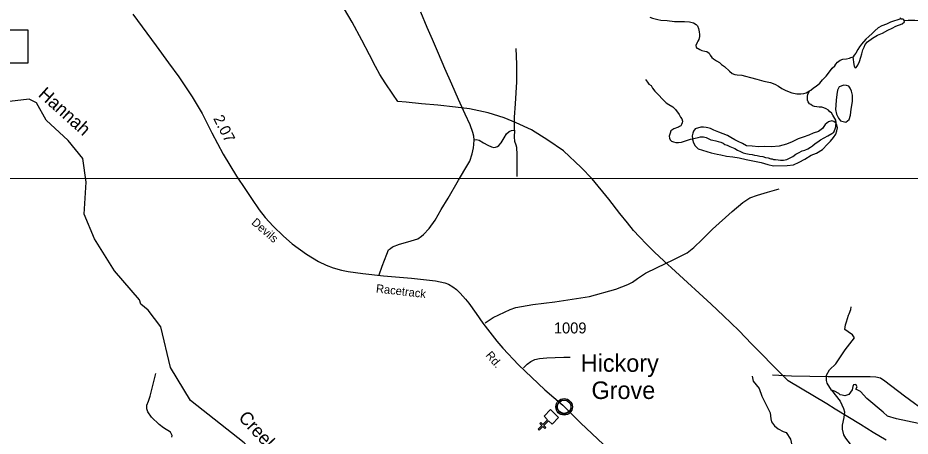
# Model space of a CAD drawing. Extents: x 2082433 to 2279600, y 546599 to 755198.
# Drawn here: x 2190249 to 2200438, y 598585 to 603357 of the extents above; entities that cross this region are included whole.
import ezdxf

# ---------------------------------------------------------------- set-up
doc = ezdxf.new("R2010")
doc.units = 0
for name, color, linetype in [('Exist Boundary Political Fire Districts', 7, 'Continuous'), ('Exist Civil Demographics Community CELL', 7, 'Continuous'), ('Exist Civil Demographics Community Label', 7, 'Continuous'), ('Exist Cultural Church CELL', 7, 'Continuous'), ('Exist Hydrographic Creek Single Shore', 7, 'Continuous'), ('Exist Hydrographic Creek Single Shore Label', 7, 'Continuous'), ('Exist Hydrographic Misc Water Feature', 7, 'Continuous'), ('Exist Road Non-System Type 51', 7, 'Continuous'), ('Exist Road Primary US Structure Standard Bridge Number Label', 7, 'Continuous'), ('Exist Road Secondary Mileage Hundredths English Label', 7, 'Continuous'), ('Exist Road Secondary Type 51 Attributed', 7, 'Continuous'), ('Exist Road Secondary Type 51 Label', 7, 'Continuous'), ('Exist Road Secondary Type 51 Number Label', 7, 'Continuous'), ('Map Preparation Inset Cut Line', 7, 'Continuous')]:
    doc.layers.add(name, color=color, linetype=linetype)

msp = doc.modelspace()

# ---------------------------------------------------------------- linework, layer by layer
at = {"layer": 'Exist Boundary Political Fire Districts'}
for points in [[(2197760, 600464), (2197626, 600587), (2197519, 600685), (2197429, 600774), (2197346, 600858), (2197280, 600931), (2197209, 601018), (2197123, 601126), (2196998, 601290), (2196807, 601522), (2196682, 601651), (2196478, 601840), (2196301, 601963), (2196113, 602080), (2195938, 602160), (2195802, 602215), (2195619, 602274), (2195408, 602320), (2195248, 602339), (2195043, 602360), (2194857, 602378), (2194682, 602394), (2194587, 602404), (2194532, 602486), (2194445, 602616), (2194384, 602713), (2194334, 602802), (2194263, 602936), (2194177, 603103), (2194066, 603309), (2193929, 603542)], [(2200164, 598540), (2200015, 598628), (2199869, 598717), (2199726, 598804), (2199581, 598894), (2199487, 598953), (2199043, 599217), (2198975, 599283), (2198867, 599393), (2198743, 599519), (2198630, 599634), (2198481, 599792), (2198306, 599958), (2198167, 600089), (2198030, 600215), (2197896, 600339), (2197760, 600464)]]:
    msp.add_lwpolyline(points, dxfattribs=at)
at = {"layer": 'Exist Civil Demographics Community CELL'}
msp.add_lwpolyline([(2196409, 598932), (2196410, 598937), (2196412, 598944), (2196415, 598951), (2196418, 598957), (2196421, 598963), (2196425, 598968), (2196429, 598972), (2196433, 598977), (2196439, 598981), (2196444, 598985), (2196449, 598988), (2196454, 598990), (2196460, 598993), (2196465, 598994), (2196470, 598995), (2196475, 598996), (2196479, 598997), (2196485, 598997), (2196490, 598997), (2196495, 598997), (2196500, 598996), (2196505, 598995), (2196510, 598994), (2196515, 598992), (2196522, 598989), (2196528, 598985), (2196533, 598982), (2196538, 598978), (2196542, 598975), (2196546, 598970), (2196550, 598966), (2196553, 598961), (2196556, 598956), (2196558, 598951), (2196560, 598946), (2196562, 598941), (2196563, 598936), (2196564, 598930), (2196565, 598925), (2196565, 598919), (2196565, 598914), (2196564, 598908), (2196563, 598902), (2196562, 598896), (2196560, 598890), (2196558, 598885), (2196554, 598879), (2196551, 598874), (2196548, 598869), (2196543, 598865), (2196538, 598860), (2196533, 598856), (2196528, 598852), (2196524, 598850), (2196517, 598846), (2196510, 598844), (2196504, 598842), (2196497, 598841), (2196493, 598840), (2196488, 598840), (2196483, 598840), (2196479, 598841), (2196473, 598841), (2196467, 598843), (2196462, 598844), (2196457, 598846), (2196453, 598848), (2196449, 598850), (2196442, 598854), (2196436, 598858), (2196431, 598863), (2196427, 598868), (2196424, 598872), (2196421, 598876), (2196417, 598883), (2196415, 598887), (2196413, 598891), (2196411, 598899), (2196409, 598906), (2196408, 598911), (2196408, 598917), (2196408, 598922), (2196409, 598928)], close=True, dxfattribs=at)
for centre, radius in [((2196487, 598919), 94.3), ((2196487, 598920), 76.7)]:
    msp.add_circle(centre, radius, dxfattribs=at)
at = {"layer": 'Exist Cultural Church CELL'}
msp.add_lwpolyline([(2196350, 598721), (2196309, 598760), (2196256, 598706), (2196279, 598684), (2196267, 598672), (2196245, 598695), (2196202, 598652), (2196191, 598663), (2196233, 598706), (2196210, 598728), (2196221, 598740), (2196244, 598717), (2196298, 598772), (2196257, 598812), (2196331, 598888), (2196424, 598797)], close=True, dxfattribs=at)
at = {"layer": 'Exist Hydrographic Creek Single Shore'}
for points in [[(2191654, 600091), (2191637, 600140), (2191352, 600471), (2191124, 600836), (2191006, 601117), (2191028, 601484), (2190993, 601751), (2190825, 601957), (2190574, 602189), (2190464, 602388), (2190380, 602429), (2190156, 602404), (2189964, 602470), (2189864, 602453), (2189674, 602250), (2189566, 602209), (2189391, 602206), (2189057, 602288)], [(2193427, 597929), (2193218, 598094), (2192832, 598509), (2192220, 598993), (2191993, 599369), (2191881, 599833), (2191738, 600023), (2191654, 600091)], [(2199541, 599108), (2199492, 599189), (2199481, 599219), (2199481, 599280), (2199516, 599341), (2199589, 599410), (2199696, 599569), (2199803, 599708), (2199780, 599741), (2199731, 599774), (2199691, 599802), (2199698, 599855), (2199710, 599891), (2199734, 599965), (2199742, 599981), (2199759, 600030), (2199766, 600059)], [(2198633, 599271), (2198646, 599213), (2198714, 599127), (2198744, 599042), (2198809, 598912), (2198838, 598851), (2198846, 598781), (2198854, 598749), (2198887, 598704), (2198931, 598667), (2198989, 598639), (2199022, 598627), (2199070, 598550), (2199098, 598427), (2199136, 598378), (2199196, 598299)], [(2200971, 598492), (2200874, 598594), (2200787, 598655), (2200731, 598688), (2200657, 598704), (2200281, 598781), (2200179, 598814), (2200130, 598860), (2199943, 599016), (2199871, 599093), (2199819, 599121), (2199834, 599149), (2199819, 599173), (2199791, 599170), (2199782, 599151), (2199777, 599114), (2199737, 599060), (2199693, 599044), (2199663, 599051), (2199639, 599056), (2199623, 599072), (2199574, 599100), (2199541, 599108)], [(2199541, 599108), (2199638, 598983), (2199675, 598901), (2199687, 598864), (2199679, 598799), (2199660, 598710), (2199660, 598664), (2199675, 598599), (2199699, 598563), (2199752, 598494)]]:
    msp.add_lwpolyline(points, dxfattribs=at)
at = {"layer": 'Exist Hydrographic Misc Water Feature'}
for points in [[(2197464, 603367), (2197495, 603354), (2197525, 603348), (2197558, 603340), (2197592, 603330), (2197664, 603327), (2197748, 603315), (2197861, 603314), (2197918, 603312), (2197964, 603301), (2197994, 603281), (2198010, 603265), (2198022, 603237), (2198030, 603199), (2198031, 603169), (2198031, 603143), (2198023, 603111), (2198015, 603093), (2198005, 603077), (2197991, 603043), (2197996, 603023), (2198001, 603011), (2198018, 603007), (2198036, 602995), (2198060, 602986), (2198094, 602978), (2198118, 602972), (2198142, 602954), (2198154, 602930), (2198175, 602905), (2198194, 602889), (2198225, 602867), (2198261, 602847), (2198285, 602825), (2198319, 602803), (2198375, 602750), (2198406, 602722), (2198434, 602712), (2198462, 602706), (2198514, 602703), (2198558, 602691), (2198616, 602677), (2198686, 602656), (2198768, 602634), (2198844, 602619), (2198892, 602600), (2198934, 602578), (2198972, 602550), (2199018, 602530), (2199085, 602503), (2199144, 602491), (2199191, 602492), (2199223, 602494), (2199250, 602502), (2199271, 602514), (2199287, 602524)], [(2200330, 603347), (2200328, 603359)], [(2199788, 602914), (2199784, 602907), (2199786, 602881), (2199790, 602852), (2199794, 602825), (2199799, 602806), (2199807, 602792), (2199810, 602786), (2199822, 602792), (2199840, 602816), (2199858, 602860), (2199874, 602910), (2199885, 602948), (2199899, 602992), (2199913, 603022), (2199925, 603052), (2199949, 603082), (2200008, 603127), (2200066, 603159), (2200122, 603184), (2200183, 603216), (2200231, 603240), (2200275, 603263), (2200347, 603291), (2200375, 603311), (2200370, 603323)], [(2200330, 603347), (2200213, 603308), (2200169, 603286), (2200115, 603268), (2200074, 603245), (2200036, 603209), (2200005, 603179), (2199964, 603145), (2199930, 603116), (2199881, 603056), (2199861, 603028), (2199839, 602998), (2199817, 602956), (2199799, 602930), (2199788, 602914)], [(2200370, 603323), (2200366, 603335), (2200355, 603341), (2200340, 603343), (2200330, 603347)], [(2200577, 603319), (2200532, 603324), (2200490, 603326), (2200415, 603326), (2200370, 603323)], [(2199287, 602524), (2199303, 602534), (2199336, 602558), (2199364, 602577), (2199408, 602613), (2199438, 602649), (2199477, 602691), (2199517, 602742), (2199549, 602782), (2199576, 602810), (2199590, 602828), (2199610, 602852), (2199640, 602874), (2199668, 602885), (2199712, 602891), (2199745, 602899), (2199762, 602905), (2199788, 602914)], [(2197416, 602655), (2197427, 602637), (2197438, 602622), (2197455, 602602), (2197479, 602586), (2197495, 602556), (2197521, 602522), (2197561, 602483), (2197614, 602425), (2197650, 602389), (2197684, 602369), (2197729, 602342), (2197757, 602312), (2197801, 602256), (2197817, 602224), (2197829, 602204), (2197838, 602180), (2197834, 602158), (2197826, 602140), (2197818, 602126), (2197806, 602116), (2197794, 602110), (2197780, 602106), (2197740, 602090), (2197704, 602070), (2197696, 602043), (2197685, 602007), (2197689, 601984), (2197697, 601965), (2197711, 601951), (2197737, 601944), (2197763, 601934), (2197793, 601934), (2197827, 601940), (2197863, 601951), (2197897, 601963), (2197931, 601975), (2197953, 601977)], [(2199680, 602591), (2199628, 602571), (2199608, 602532), (2199601, 602482), (2199593, 602420), (2199588, 602362), (2199586, 602312), (2199595, 602260), (2199618, 602212), (2199643, 602183), (2199673, 602173), (2199705, 602169), (2199741, 602196), (2199758, 602249), (2199764, 602317), (2199779, 602402), (2199781, 602475), (2199768, 602522), (2199754, 602555), (2199736, 602579), (2199710, 602587), (2199680, 602591)], [(2199593, 602151), (2199593, 602162), (2199589, 602191), (2199556, 602248), (2199538, 602272), (2199522, 602286), (2199504, 602304), (2199480, 602320), (2199452, 602329), (2199430, 602337), (2199400, 602339), (2199371, 602343), (2199346, 602347), (2199322, 602355), (2199302, 602367), (2199288, 602378), (2199272, 602400), (2199265, 602420), (2199265, 602442), (2199265, 602464), (2199269, 602484), (2199287, 602524)], [(2199593, 602151), (2199583, 602164), (2199567, 602176), (2199543, 602182), (2199507, 602170), (2199469, 602140), (2199435, 602095), (2199390, 602061), (2199332, 602041), (2199282, 602020), (2199218, 601996), (2199160, 601976), (2199091, 601941), (2199025, 601917), (2198941, 601894), (2198855, 601887), (2198775, 601891), (2198705, 601886), (2198635, 601892), (2198571, 601899), (2198523, 601923), (2198475, 601947), (2198435, 601967), (2198390, 601992), (2198354, 602016), (2198304, 602036), (2198252, 602055), (2198196, 602075), (2198158, 602094), (2198126, 602104), (2198110, 602108), (2198080, 602112), (2198048, 602110), (2197982, 602091), (2197964, 602065), (2197955, 602041), (2197949, 602013), (2197953, 601977)], [(2197953, 601977), (2197984, 601986), (2198016, 601994), (2198045, 602000), (2198080, 602000), (2198107, 601994), (2198133, 601981), (2198163, 601965), (2198185, 601961), (2198219, 601953), (2198247, 601945), (2198275, 601938), (2198301, 601926), (2198323, 601912), (2198347, 601904), (2198379, 601890), (2198434, 601865), (2198468, 601847), (2198502, 601833), (2198530, 601819), (2198560, 601809), (2198598, 601804), (2198632, 601800), (2198660, 601792), (2198692, 601786), (2198722, 601780), (2198756, 601775), (2198786, 601765), (2198816, 601759), (2198846, 601750), (2198862, 601748), (2198878, 601742), (2198900, 601740), (2198932, 601736), (2198956, 601732), (2198992, 601732), (2199028, 601743), (2199060, 601757), (2199097, 601775), (2199133, 601802), (2199163, 601816), (2199203, 601840), (2199235, 601846), (2199269, 601862), (2199299, 601881), (2199323, 601897), (2199355, 601923), (2199383, 601943), (2199414, 601965), (2199454, 601989), (2199496, 602012), (2199542, 602038), (2199566, 602055), (2199575, 602073), (2199581, 602092), (2199589, 602115), (2199591, 602137), (2199593, 602151)], [(2197953, 601977), (2197953, 601971), (2197963, 601933), (2197984, 601896), (2198016, 601864), (2198067, 601846), (2198164, 601817), (2198236, 601803), (2198276, 601796), (2198342, 601780), (2198414, 601771), (2198486, 601761), (2198564, 601741), (2198680, 601720), (2198738, 601707), (2198814, 601685), (2198878, 601670), (2199032, 601671), (2199106, 601681), (2199172, 601712), (2199234, 601746), (2199306, 601789), (2199369, 601815), (2199437, 601857), (2199494, 601918), (2199530, 601952), (2199562, 601992), (2199588, 602029), (2199602, 602067), (2199607, 602101), (2199601, 602136), (2199593, 602151)]]:
    msp.add_lwpolyline(points, dxfattribs=at)
at = {"layer": 'Exist Road Non-System Type 51'}
for points in [[(2195461, 601965), (2195456, 602007), (2195446, 602048), (2195413, 602135), (2195358, 602257), (2195281, 602424), (2195206, 602599), (2195126, 602780), (2195054, 602951), (2194985, 603112), (2194924, 603247), (2194850, 603421)], [(2195919, 602075), (2195922, 602226), (2195931, 602375), (2195947, 602627), (2195947, 602829), (2195941, 603006)], [(2195461, 601965), (2195484, 601968), (2195515, 601963), (2195567, 601933), (2195617, 601906), (2195656, 601886), (2195683, 601880), (2195703, 601882), (2195725, 601888), (2195743, 601901), (2195768, 601931), (2195801, 601990), (2195828, 602035), (2195858, 602059), (2195887, 602071), (2195919, 602075)], [(2195919, 602075), (2195918, 601996), (2195922, 601949), (2195934, 601910), (2195944, 601881), (2195947, 601795), (2195947, 601648), (2195945, 601549)], [(2194376, 600424), (2194410, 600523), (2194463, 600660), (2194483, 600709), (2194503, 600726), (2194526, 600745), (2194609, 600777), (2194701, 600802), (2194817, 600838), (2194859, 600865), (2194883, 600885), (2194947, 600954), (2195015, 601051), (2195084, 601170), (2195161, 601301), (2195282, 601507), (2195387, 601684), (2195409, 601723), (2195436, 601805), (2195452, 601873), (2195456, 601914), (2195461, 601965)], [(2195586, 599879), (2195675, 599937), (2195871, 600030), (2195934, 600053), (2196128, 600086), (2196379, 600119), (2196776, 600179), (2197079, 600262), (2197215, 600314), (2197269, 600343), (2197323, 600382), (2197416, 600444), (2197548, 600508), (2197732, 600597), (2197892, 600678), (2197969, 600738), (2198064, 600829), (2198181, 600948), (2198405, 601149), (2198526, 601252), (2198609, 601304), (2198694, 601335), (2198809, 601370), (2198943, 601405)], [(2196023, 599365), (2196064, 599406), (2196108, 599435), (2196153, 599460), (2196207, 599472), (2196288, 599479), (2196385, 599481), (2196485, 599485), (2196555, 599487)], [(2192006, 598573), (2192012, 598593), (2192002, 598609), (2191991, 598632), (2191914, 598680), (2191864, 598719), (2191776, 598803), (2191735, 598864), (2191721, 598898), (2191723, 598937), (2191741, 598985), (2191761, 599040), (2191825, 599299)], [(2201062, 598423), (2201005, 598537), (2200975, 598576), (2200929, 598622), (2200792, 598730), (2200643, 598842), (2200373, 599040), (2200149, 599212), (2200099, 599247), (2200046, 599258), (2199980, 599262), (2199835, 599262), (2199502, 599261), (2199082, 599270), (2198865, 599280)]]:
    msp.add_lwpolyline(points, dxfattribs=at)
at = {"layer": 'Exist Road Primary US Structure Standard Bridge Number Label'}
msp.add_lwpolyline([(2189718, 603222), (2190362, 603222), (2190362, 602840), (2189718, 602840)], close=True, dxfattribs=at)
at = {"layer": 'Exist Road Secondary Type 51 Attributed'}
msp.add_lwpolyline([(2191562, 603399), (2191830, 603040), (2191968, 602844), (2192087, 602685), (2192239, 602458), (2192354, 602267), (2192464, 602047), (2192594, 601802), (2192746, 601553), (2192849, 601399), (2192917, 601296), (2193005, 601167), (2193072, 601080), (2193164, 600982), (2193284, 600865), (2193382, 600781), (2193546, 600660), (2193681, 600577), (2193768, 600537), (2193848, 600506), (2193943, 600478), (2194021, 600465), (2194188, 600440), (2194424, 600413), (2194744, 600387), (2195019, 600358), (2195124, 600336), (2195165, 600320), (2195215, 600289), (2195258, 600257), (2195300, 600217), (2195362, 600147), (2195397, 600103), (2195482, 599984), (2195557, 599875), (2195718, 599668), (2195786, 599590), (2195965, 599398), (2196265, 599115), (2196471, 598938), (2196677, 598732), (2196999, 598431)], dxfattribs=at)
at = {"layer": 'Map Preparation Inset Cut Line'}
msp.add_lwpolyline([(2125488, 630228), (2201172, 630228), (2201172, 601523), (2185963, 601520), (2185963, 585980), (2125488, 585980)], close=True, dxfattribs=at)

# ---------------------------------------------------------------- texts
at = {"layer": 'Exist Civil Demographics Community Label'}
for s, p in [('Hickory', (2196676, 599319)), ('Grove', (2196799, 599009))]:
    msp.add_text(s, height=200, dxfattribs=at).set_placement(p)
at = {"layer": 'Exist Hydrographic Creek Single Shore Label'}
for s, rotation, p in [('Hannah', 318.2182, (2190473, 602470)), ('Creek', 312.8648, (2192759, 598789))]:
    msp.add_text(s, height=150, rotation=rotation, dxfattribs=at).set_placement(p)
at = {"layer": 'Exist Road Secondary Mileage Hundredths English Label'}
msp.add_text('2.07', height=125, rotation=297.1027, dxfattribs=at).set_placement((2192477, 602211))
at = {"layer": 'Exist Road Secondary Type 51 Label'}
for s, rotation, p in [('Devils', 319.052, (2192910, 601011)), ('Racetrack', 353.4616, (2194335, 600225)), ('Rd.', 310.1201, (2195585, 599505))]:
    msp.add_text(s, height=95, rotation=rotation, dxfattribs=at).set_placement(p)
at = {"layer": 'Exist Road Secondary Type 51 Number Label'}
msp.add_text('1009', height=125, dxfattribs=at).set_placement((2196370, 599757))

doc.saveas('drawing.dxf')
